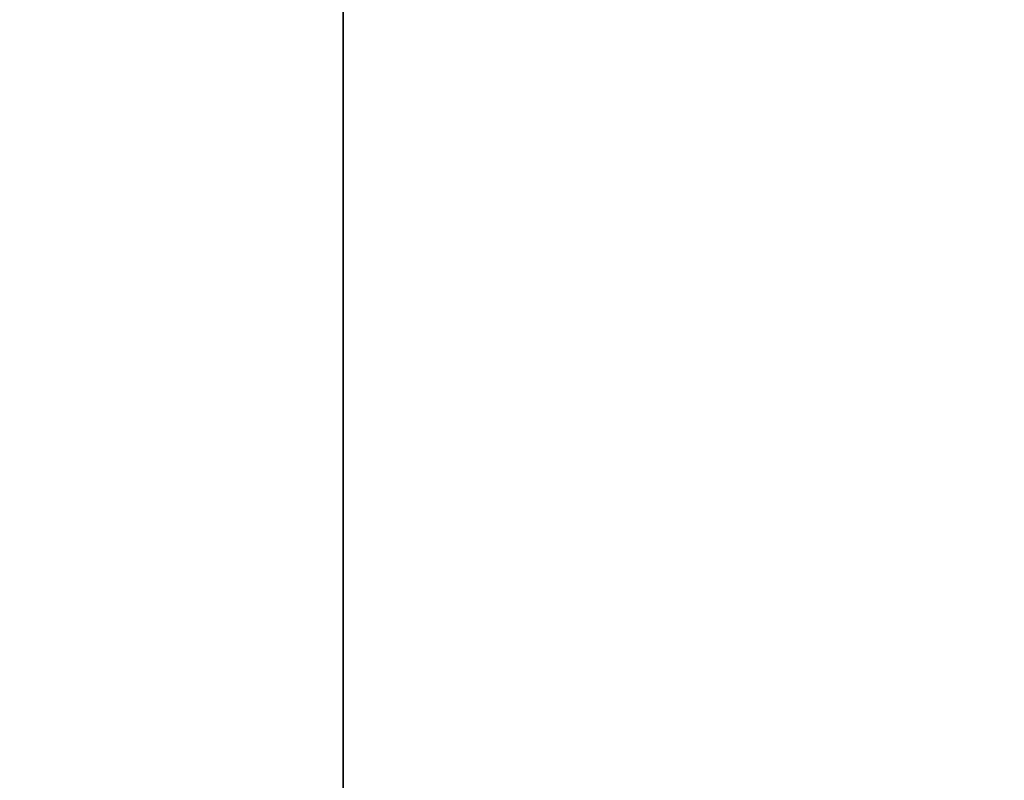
# Model space of a CAD drawing. Extents: x -4.8 to 44.9, y -3 to 21.9.
# Tile 303 of 656: x 18.408 to 18.688, y 1.45 to 1.667. Entities that reach past the tile are written whole.
import ezdxf

# ---------------------------------------------------------------- set-up
doc = ezdxf.new("R2010")
doc.units = 0

# ---------------------------------------------------------------- blocks, each defined once
blk = doc.blocks.new('Box-458420f3-d24c-467f-9784-8934705a0a12')
at = {"color": 253, "linetype": 'Continuous', "true_color": 0xa0a0a0, "transparency": 33554687}
mesh = blk.add_polyface(dxfattribs=at)
corners = [(0, 0), (43, 0), (43, 20), (0, 20), (0, 0, 0.01), (43, 0, 0.01), (43, 20, 0.01), (0, 20, 0.01)]
mesh.append_faces([[corners[k] for k in face] for face in [(0, 1, 2, 3), (4, 5, 6, 7), (0, 1, 5, 4), (1, 2, 6, 5), (2, 3, 7, 6), (3, 0, 4, 7)]], dxfattribs={"color": 253})
blk = doc.blocks.new('Box-ace12fff-17e2-4e2d-8dcb-9c52ceecaf6a')
at = {"color": 253, "linetype": 'Continuous', "true_color": 0xa0a0a0, "transparency": 33554687}
mesh = blk.add_polyface(dxfattribs=at)
corners = [(0, 0), (43, 0), (43, 20), (0, 20), (0, 0, 0.01), (43, 0, 0.01), (43, 20, 0.01), (0, 20, 0.01)]
mesh.append_faces([[corners[k] for k in face] for face in [(0, 1, 2, 3), (4, 5, 6, 7), (0, 1, 5, 4), (1, 2, 6, 5), (2, 3, 7, 6), (3, 0, 4, 7)]], dxfattribs={"color": 253})
blk = doc.blocks.new('a5d0e608-cf1f-4d31-a297-d99c1b6cd2c7')
at = {"linetype": 'Continuous', "transparency": 33554687}
for name, p in [('Box-458420f3-d24c-467f-9784-8934705a0a12', (0, 0)), ('Box-ace12fff-17e2-4e2d-8dcb-9c52ceecaf6a', (0, 0, 17.29))]:
    blk.add_blockref(name, p, dxfattribs=at)
blk = doc.blocks.new('CoilBox-fcc07fc0-1fdf-44bb-b601-5c3680c712be')
at = {"color": 251, "linetype": 'Continuous', "true_color": 0x5b5b5b, "transparency": 33554687}
mesh = blk.add_polyface(dxfattribs=at)
corners = [(0, 0), (22.2, 0), (22.2, 2), (0, 2), (0, 0, 15.96), (22.2, 0, 15.96), (22.2, 2, 15.96), (0, 2, 15.96)]
mesh.append_faces([[corners[k] for k in face] for face in [(0, 1, 2, 3), (4, 5, 6, 7), (0, 1, 5, 4), (1, 2, 6, 5), (2, 3, 7, 6), (3, 0, 4, 7)]], dxfattribs={"color": 251})
blk = doc.blocks.new('8be3a0ef-b542-4393-820c-d30045980d25')
at = {"linetype": 'Continuous', "transparency": 33554687}
blk.add_blockref('CoilBox-fcc07fc0-1fdf-44bb-b601-5c3680c712be', (0, 0), dxfattribs=at)
blk = doc.blocks.new('a2ba277c-a7ce-4954-a814-a3aaea5c52da')
at = {"linetype": 'Continuous', "transparency": 33554687}
for name, p in [('a5d0e608-cf1f-4d31-a297-d99c1b6cd2c7', (0, 0)), ('8be3a0ef-b542-4393-820c-d30045980d25', (18.5, 1, 0.2))]:
    blk.add_blockref(name, p, dxfattribs=at)

msp = doc.modelspace()

# ---------------------------------------------------------------- block references
at = {"transparency": 33554687}
msp.add_blockref('a2ba277c-a7ce-4954-a814-a3aaea5c52da', (0, 0), dxfattribs=at)

doc.saveas('drawing.dxf')
